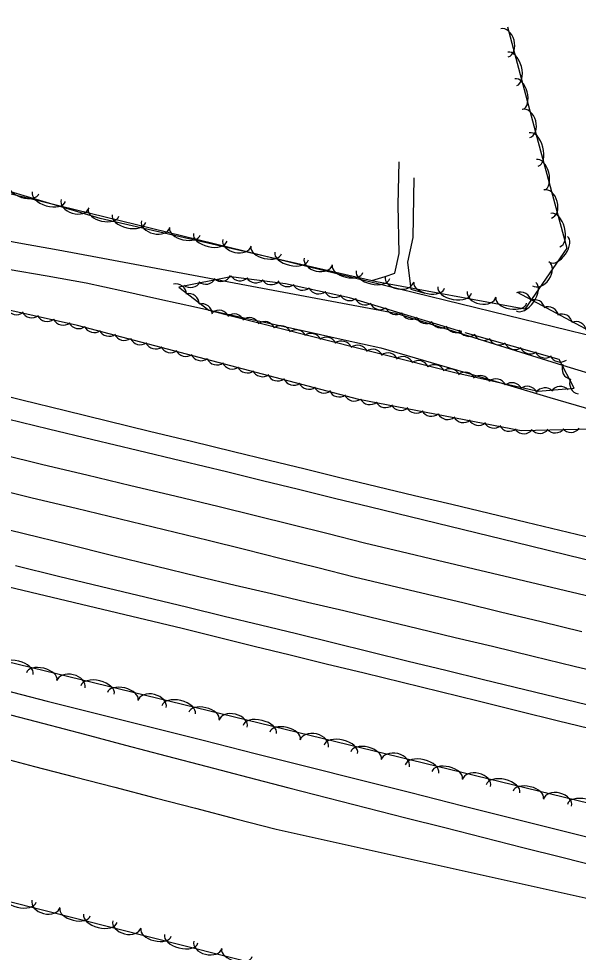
# Model space of a CAD drawing. Extents: x 1441650 to 1491889, y 345904 to 358319.
# Drawn here: x 1464973.1 to 1465163.7, y 349808.8 to 350126.8 of the extents above; entities that cross this region are included whole.
import ezdxf

# ---------------------------------------------------------------- set-up
doc = ezdxf.new("R2010")
doc.units = 0
for name, color, linetype in [('S_DITCHLINE', 7, 'Continuous'), ('S_EDGE_PAVEMENT', 7, 'Continuous'), ('S_PAVEMENT_CROWN', 7, 'Continuous'), ('S_SHOULDER', 7, 'Continuous'), ('S_STREAM', 7, 'Continuous'), ('S_TREE', 7, 'Continuous'), ('S_WATER_UTILITIES', 7, 'Continuous')]:
    doc.layers.add(name, color=color, linetype=linetype)

msp = doc.modelspace()

# ---------------------------------------------------------------- linework, layer by layer
at = {"layer": 'S_DITCHLINE'}
for points in [[(1464959.81, 350052.96), (1464973.19, 350050.52), (1464986.56, 350048.08), (1464999.94, 350045.64), (1465012.65, 350043.24), (1465025.37, 350040.85), (1465038.08, 350038.45), (1465050.79, 350036.06), (1465063.5, 350033.66), (1465076.22, 350031.27), (1465088.93, 350028.87), (1465101.64, 350026.47), (1465115.83, 350022.07), (1465130.01, 350017.66), (1465144.2, 350013.25), (1465158.38, 350008.84), (1465172.57, 350004.43)], [(1464969.58, 350041.52), (1464982.85, 350039.18), (1464996.11, 350036.83), (1465008.66, 350034.07), (1465021.21, 350031.3), (1465033.76, 350028.54), (1465046.31, 350025.77), (1465058.86, 350023), (1465071.4, 350020.24), (1465083.95, 350017.47), (1465096.5, 350014.71), (1465110.9, 350010.49), (1465125.29, 350006.28), (1465139.68, 350002.06), (1465154.08, 349997.84), (1465168.47, 349993.63)], [(1464967.79, 349890.36), (1464981.7, 349886.7), (1464995.6, 349883.05), (1465009.5, 349879.39), (1465023.4, 349875.73), (1465037.3, 349872.07), (1465051.2, 349868.42), (1465065.1, 349864.76), (1465078.4, 349861.39), (1465091.7, 349858.01), (1465104.99, 349854.64), (1465118.29, 349851.27), (1465131.59, 349847.9), (1465144.88, 349844.53), (1465158.18, 349841.15), (1465171.48, 349837.78)], [(1464964.77, 349875.7), (1464978.49, 349872.13), (1464992.21, 349868.56), (1465005.93, 349865), (1465019.65, 349861.43), (1465033.38, 349857.86), (1465047.1, 349854.29), (1465060.82, 349850.72), (1465075.13, 349847.54), (1465089.44, 349844.35), (1465103.74, 349841.17), (1465118.05, 349837.98), (1465132.36, 349834.8), (1465146.67, 349831.62), (1465160.98, 349828.43), (1465175.29, 349825.25), (1465188.83, 349821.95), (1465202.38, 349818.65), (1465215.92, 349815.35), (1465229.46, 349812.06), (1465243.01, 349808.76)]]:
    msp.add_lwpolyline(points, dxfattribs=at)
at = {"layer": 'S_EDGE_PAVEMENT'}
for points in [[(1464969.33, 349990.5), (1464983.25, 349987.12), (1464998.42, 349983.48), (1465013.59, 349979.83), (1465028.76, 349976.19), (1465043.93, 349972.54), (1465056.2, 349969.53), (1465068.47, 349966.52), (1465080.74, 349963.51), (1465093.01, 349960.5), (1465106.5, 349957.22), (1465119.98, 349953.94), (1465133.47, 349950.66), (1465146.95, 349947.38), (1465160.44, 349944.1), (1465173.93, 349940.82)], [(1464972.02, 349940.51), (1464986.71, 349936.96), (1465001.4, 349933.42), (1465016.09, 349929.87), (1465030.78, 349926.32), (1465043.12, 349923.33), (1465055.45, 349920.34), (1465067.79, 349917.34), (1465080.12, 349914.35), (1465092.95, 349911.18), (1465105.77, 349908.02), (1465118.6, 349904.85), (1465131.42, 349901.69), (1465145.5, 349898.31), (1465159.57, 349894.93), (1465173.65, 349891.55), (1465187.73, 349888.17), (1465203.03, 349884.4), (1465218.34, 349880.64), (1465233.64, 349876.88), (1465248.95, 349873.11), (1465270.71, 349867.89), (1465292.46, 349862.67), (1465305.06, 349859.64)]]:
    msp.add_lwpolyline(points, dxfattribs=at)
at = {"layer": 'S_PAVEMENT_CROWN'}
for points in [[(1464967.15, 349978.43), (1464981.32, 349975.01), (1464996.34, 349971.44), (1465011.36, 349967.86), (1465026.38, 349964.29), (1465041.4, 349960.71), (1465053.78, 349957.62), (1465066.16, 349954.52), (1465078.54, 349951.42), (1465090.91, 349948.32), (1465103.37, 349945.35), (1465115.83, 349942.37), (1465128.29, 349939.4), (1465140.75, 349936.42), (1465154.61, 349933.14), (1465168.48, 349929.86)], [(1464963.39, 349967.14), (1464977.76, 349963.66), (1464992.73, 349960.04), (1465007.71, 349956.43), (1465022.69, 349952.81), (1465037.66, 349949.2), (1465050.1, 349946.08), (1465062.54, 349942.95), (1465074.98, 349939.83), (1465087.42, 349936.71), (1465099.89, 349933.74), (1465112.35, 349930.77), (1465124.82, 349927.79), (1465137.29, 349924.82), (1465151.12, 349921.46), (1465164.95, 349918.1)], [(1464960.51, 349954.97), (1464975.01, 349951.48), (1464989.89, 349947.8), (1465004.78, 349944.13), (1465019.66, 349940.45), (1465034.54, 349936.77), (1465046.87, 349933.88), (1465059.2, 349930.99), (1465071.53, 349928.09), (1465083.86, 349925.2), (1465096.51, 349922.16), (1465109.17, 349919.11), (1465121.82, 349916.06), (1465134.47, 349913.02), (1465148.4, 349909.67), (1465162.33, 349906.31), (1465176.26, 349902.96)]]:
    msp.add_lwpolyline(points, dxfattribs=at)
at = {"layer": 'S_SHOULDER'}
for points in [[(1464959.29, 350000.7), (1464974.19, 349997.01), (1464989.09, 349993.33), (1465003.38, 349989.84), (1465017.67, 349986.35), (1465031.96, 349982.87), (1465046.26, 349979.38), (1465058.49, 349976.41), (1465070.73, 349973.44), (1465082.97, 349970.47), (1465095.21, 349967.5), (1465107.92, 349964.45), (1465120.64, 349961.41), (1465133.35, 349958.36), (1465146.06, 349955.31), (1465160.28, 349951.9), (1465174.51, 349948.49)], [(1464969.74, 349933.33), (1464984.51, 349929.79), (1464999.29, 349926.24), (1465014.07, 349922.7), (1465028.85, 349919.16), (1465041.11, 349916.14), (1465053.37, 349913.12), (1465065.63, 349910.11), (1465077.89, 349907.09), (1465090.82, 349903.94), (1465103.75, 349900.78), (1465116.68, 349897.63), (1465129.61, 349894.48), (1465143.3, 349891.08), (1465156.98, 349887.69), (1465170.67, 349884.3)]]:
    msp.add_lwpolyline(points, dxfattribs=at)
at = {"layer": 'S_STREAM'}
for points in [[(1465093.45, 350037.65), (1465097.96, 350039.05), (1465101.23, 350040.13), (1465102.77, 350046.8), (1465102.42, 350063.44), (1465102.74, 350078.12)], [(1465107.76, 350072.64), (1465107.39, 350052.31), (1465105.52, 350043.94), (1465106.73, 350034.65), (1465111.46, 350033.29)]]:
    msp.add_lwpolyline(points, dxfattribs=at)
at = {"layer": 'S_TREE'}
for points in [[(1465139.59, 350124.01), (1465150.11, 350084.78), (1465159.81, 350048.61), (1465145.5, 350027.84), (1465095.01, 350037.15), (1465000.87, 350058.81), (1464927.34, 350080.66), (1464895.24, 350088.77), (1464837.81, 350102.94), (1464811.14, 350110.48), (1464785, 350118.83), (1464771.17, 350140.64), (1464772.65, 350154.89), (1464790.82, 350151.25), (1464812.7, 350140.97), (1464820.68, 350145.98), (1464817.37, 350164.45), (1464794.36, 350187.64), (1464788.19, 350208.72), (1464769, 350215.03), (1464764.59, 350231.77), (1464757.72, 350245.87), (1464736.68, 350253.16), (1464738.7, 350290.3)], [(1465142.89, 350033.72), (1465180.98, 350013.31), (1465197.88, 349997.79), (1465200.28, 349987.17), (1465173.72, 349987.07), (1465144.28, 349986.42), (1465088.94, 349997.06), (1464993.13, 350022.3), (1464921.35, 350038.32), (1464857.03, 350053.3), (1464778.85, 350070.91), (1464752.43, 350080.23), (1464748.31, 350087.7), (1464754.68, 350091.43), (1464781.03, 350093.85), (1464843.33, 350083.37), (1464899.74, 350070.99), (1464912.2, 350071.72), (1464913.1, 350082.82), (1464909.83, 350085.03)], [(1465124.03, 350020.14), (1465085.86, 350031.7), (1465064.04, 350036.54), (1465045.38, 350038.94), (1465027.72, 350035.37), (1465037.93, 350027.54), (1465121.69, 350006.3), (1465150.1, 349999.91), (1465162.35, 350000.91), (1465157.17, 350010.78), (1465125.2, 350019.85)], [(1464903.83, 349923.71), (1465962.16, 349666.1)], [(1464965.21, 349898.83), (1464982.9, 349894.37), (1465000.59, 349889.92), (1465018.28, 349885.46), (1465035.97, 349881), (1465053.66, 349876.55), (1465071.35, 349872.09), (1465089.04, 349867.63), (1465106.73, 349863.17), (1465124.42, 349858.72), (1465142.11, 349854.26), (1465159.8, 349849.8), (1465177.49, 349845.35), (1465195.18, 349840.89), (1465212.87, 349836.43), (1465230.56, 349831.97), (1465248.25, 349827.52), (1465265.94, 349823.06), (1465283.63, 349818.6), (1465301.32, 349814.14), (1465319.01, 349809.69)], [(1464965.21, 349898.83), (1464982.9, 349894.37), (1465000.59, 349889.92), (1465018.28, 349885.46), (1465035.97, 349881), (1465053.66, 349876.55), (1465071.35, 349872.09), (1465089.04, 349867.63), (1465106.73, 349863.17), (1465124.42, 349858.72), (1465142.11, 349854.26), (1465159.8, 349849.8), (1465177.49, 349845.35), (1465195.18, 349840.89), (1465212.87, 349836.43), (1465230.56, 349831.97), (1465248.25, 349827.52), (1465265.94, 349823.06), (1465283.63, 349818.6), (1465301.32, 349814.14), (1465319.01, 349809.69)], [(1466063.31, 349564.22), (1465994.77, 349581.28), (1465941.24, 349602.01), (1465888.58, 349606.04), (1465854.64, 349613.87), (1465738.04, 349640.76), (1465646.96, 349662.37), (1465499.19, 349699.78), (1465405.77, 349722.82), (1465370.18, 349735.73), (1465272.45, 349757.32), (1465236.41, 349762.23), (1465148.21, 349782.57), (1465067.24, 349801.44), (1464944.3, 349832.48), (1464866.16, 349852.86)]]:
    msp.add_lwpolyline(points, dxfattribs=at)
for centre, major_axis, ratio, start_param, end_param in [((1465138.58, 350118.61), (-1.28, 4.79), 0.685309, 3.141593, 6.283185), ((1465141.23, 350109.73), (-1.52, 5.67), 0.550079, 3.141593, 6.283185), ((1465143.52, 350101.17), (-1.38, 5.16), 0.540698, 3.141593, 6.283185), ((1465145.94, 350091.15), (-1.28, 4.79), 0.685309, 3.141593, 6.283185), ((1465148.58, 350082.28), (-1.52, 5.67), 0.550079, 3.141593, 6.283185), ((1465150.88, 350073.71), (-1.38, 5.16), 0.540698, 3.141593, 6.283185), ((1464974.91, 350068.73), (5.12, -1.52), 0.540718, 3.141599, 6.283191), ((1464983.41, 350066.21), (5.63, -1.67), 0.550099, 3.141599, 6.283191), ((1465153.3, 350063.69), (-1.28, 4.79), 0.685309, 3.141593, 6.283185), ((1464992.36, 350063.82), (4.75, -1.41), 0.685335, 3.141603, 6.283195), ((1465002.05, 350060.71), (5.21, -1.2), 0.540699, 3.141593, 6.283185), ((1465010.69, 350058.73), (5.72, -1.32), 0.550079, 3.141593, 6.283185), ((1465019.77, 350056.91), (4.83, -1.11), 0.68531, 3.141593, 6.283185), ((1465155.94, 350054.82), (-1.52, 5.67), 0.550079, 3.141593, 6.283185), ((1465029.75, 350054.34), (5.21, -1.2), 0.540699, 3.141593, 6.283185), ((1465038.39, 350052.35), (5.72, -1.32), 0.550079, 3.141593, 6.283185), ((1465047.47, 350050.53), (4.83, -1.11), 0.68531, 3.141593, 6.283185), ((1465157, 350048.27), (3.03, 4.4), 0.540699, 3.141593, 6.283185), ((1465057.45, 350047.97), (5.21, -1.2), 0.540699, 3.141593, 6.283185), ((1465066.1, 350045.98), (5.72, -1.32), 0.550079, 3.141593, 6.283185), ((1465075.18, 350044.16), (4.83, -1.11), 0.68531, 3.141593, 6.283185), ((1465085.16, 350041.6), (5.21, -1.2), 0.540699, 3.141593, 6.283185), ((1465150.94, 350039.94), (2.81, 4.08), 0.68531, 3.141593, 6.283185), ((1465042.1, 350040.99), (3.61, 0.48), 0.998367, 3.893772, 5.666972), ((1465048.53, 350041.18), (3.55, -0.8), 0.998115, 3.920122, 5.693323), ((1465093.8, 350039.61), (5.72, -1.32), 0.550079, 3.141593, 6.283185), ((1465102.85, 350038.13), (4.87, -0.9), 0.68531, 3.141593, 6.283185), ((1465026.68, 350032.86), (-3.12, 1.88), 0.998512, 3.714905, 5.488106), ((1465031.7, 350038.88), (3.61, 0.48), 0.998367, 3.893772, 5.666972), ((1465036.86, 350040), (3.61, 0.48), 0.998367, 3.893772, 5.666972), ((1465053.93, 350040.48), (3.55, -0.8), 0.998115, 3.920122, 5.693323), ((1465059.19, 350039.84), (3.55, -0.8), 0.998115, 3.920122, 5.693323), ((1465064.68, 350039.19), (3.4, -1.32), 0.998088, 3.978149, 5.75135), ((1465069.87, 350037.96), (3.4, -1.32), 0.998088, 3.978149, 5.75135), ((1465112.93, 350036.01), (5.26, -0.97), 0.540699, 3.141593, 6.283185), ((1465145.9, 350032.17), (3.33, 4.83), 0.550079, 3.141593, 6.283185), ((1465031, 350029.55), (-3.12, 1.88), 0.998512, 3.714905, 5.488106), ((1465075.38, 350036.71), (3.4, -1.32), 0.998088, 3.978149, 5.75135), ((1465080.69, 350035.53), (3.4, -1.32), 0.998088, 3.978149, 5.75135), ((1465085.88, 350034.42), (3.4, -1.32), 0.998088, 3.978149, 5.75135), ((1465121.65, 350034.4), (5.77, -1.06), 0.55008, 3.141593, 6.283185), ((1465130.8, 350032.98), (4.87, -0.9), 0.68531, 3.141593, 6.283185), ((1465144.1, 350030.07), (-3.6, -0.55), 0.99269, 3.178415, 4.951615), ((1465035.46, 350026.09), (-3.12, 1.88), 0.998512, 3.714905, 5.488106), ((1465091.16, 350032.95), (3.45, -1.16), 0.998154, 3.854665, 5.627865), ((1465096.24, 350031.33), (3.45, -1.16), 0.998154, 3.854665, 5.627865), ((1465140.89, 350030.85), (5.26, -0.97), 0.540699, 3.141593, 6.283185), ((1465148.75, 350027.49), (-3.6, -0.55), 0.99269, 3.178415, 4.951615), ((1464972.41, 350029.63), (3.56, -0.79), 0.994798, 3.825789, 5.598989), ((1464977.58, 350028.56), (3.56, -0.79), 0.994798, 3.825789, 5.598989), ((1465041.39, 350023.85), (-3.59, 0.62), 0.998128, 3.749274, 5.522475), ((1465046.52, 350022.62), (-3.59, 0.62), 0.998128, 3.749274, 5.522475), ((1465101.64, 350029.66), (3.45, -1.16), 0.998154, 3.854665, 5.627865), ((1465106.85, 350028.08), (3.45, -1.16), 0.998154, 3.854665, 5.627865), ((1465153.43, 350025.07), (-3.6, -0.55), 0.99269, 3.178415, 4.951615), ((1465158.11, 350022.6), (-3.6, -0.55), 0.99269, 3.178415, 4.951615), ((1464982.77, 350027.32), (3.56, -0.79), 0.994798, 3.825789, 5.598989), ((1464988.27, 350026.06), (3.56, -0.79), 0.994798, 3.825789, 5.598989), ((1464993.58, 350024.87), (3.56, -0.79), 0.994798, 3.825789, 5.598989), ((1465051.67, 350021.35), (-3.59, 0.62), 0.998128, 3.749274, 5.522475), ((1465056.95, 350020.01), (-3.59, 0.62), 0.998128, 3.749274, 5.522475), ((1465111.93, 350026.58), (3.45, -1.16), 0.998154, 3.854665, 5.627865), ((1465117.01, 350025.12), (3.45, -1.16), 0.998154, 3.854665, 5.627865), ((1465162.9, 350020.03), (-3.6, -0.55), 0.99269, 3.178415, 4.951615), ((1464998.82, 350023.54), (3.52, -0.93), 0.994829, 3.825789, 5.598989), ((1465003.95, 350022.26), (3.52, -0.93), 0.994829, 3.825789, 5.598989), ((1465062.41, 350018.59), (-3.59, 0.62), 0.998128, 3.749274, 5.522475), ((1465067.57, 350017.21), (-3.59, 0.62), 0.998128, 3.749274, 5.522475), ((1465072.7, 350015.98), (-3.59, 0.62), 0.998128, 3.749274, 5.522475), ((1465122.09, 350023.5), (3.45, -1.16), 0.998154, 3.854665, 5.627865), ((1465126.51, 350022.24), (3.5, -0.99), 0.998148, 3.825789, 5.598989), ((1465009.09, 350020.83), (3.52, -0.93), 0.994829, 3.825789, 5.598989), ((1465014.54, 350019.36), (3.52, -0.93), 0.994829, 3.825789, 5.598989), ((1465019.8, 350017.97), (3.52, -0.93), 0.994829, 3.825789, 5.598989), ((1465077.85, 350014.71), (-3.59, 0.62), 0.998128, 3.749274, 5.522475), ((1465083.13, 350013.37), (-3.59, 0.62), 0.998128, 3.749274, 5.522475), ((1465131.61, 350020.87), (3.5, -0.99), 0.998148, 3.825789, 5.598989), ((1465136.72, 350019.34), (3.5, -0.99), 0.998148, 3.825789, 5.598989), ((1465024.94, 350016.66), (3.52, -0.93), 0.994829, 3.825789, 5.598989), ((1465030.06, 350015.38), (3.52, -0.93), 0.994829, 3.825789, 5.598989), ((1465088.59, 350011.95), (-3.59, 0.62), 0.998128, 3.749274, 5.522475), ((1465093.75, 350010.57), (-3.59, 0.62), 0.998128, 3.749274, 5.522475), ((1465142.15, 350017.77), (3.5, -0.99), 0.998148, 3.825789, 5.598989), ((1465147.38, 350016.28), (3.5, -0.99), 0.998148, 3.825789, 5.598989), ((1465152.49, 350014.86), (3.5, -0.99), 0.998148, 3.825789, 5.598989), ((1465035.2, 350013.95), (3.52, -0.93), 0.994829, 3.825789, 5.598989), ((1465040.66, 350012.48), (3.52, -0.93), 0.994829, 3.825789, 5.598989), ((1465098.88, 350009.34), (-3.59, 0.62), 0.998128, 3.749274, 5.522475), ((1465104.03, 350008.08), (-3.59, 0.62), 0.998128, 3.749274, 5.522475), ((1465109.31, 350006.74), (-3.59, 0.62), 0.998128, 3.749274, 5.522475), ((1465157.59, 350013.49), (3.5, -0.99), 0.998148, 3.825789, 5.598989), ((1465045.92, 350011.09), (3.52, -0.93), 0.994829, 3.825789, 5.598989), ((1465051.05, 350009.78), (3.52, -0.93), 0.994829, 3.825789, 5.598989), ((1465056.18, 350008.5), (3.52, -0.93), 0.994829, 3.825789, 5.598989), ((1465114.77, 350005.32), (-3.59, 0.62), 0.998128, 3.749274, 5.522475), ((1465119.93, 350003.94), (-3.59, 0.62), 0.998128, 3.749274, 5.522475), ((1465161.85, 350007.58), (0.23, -3.64), 0.999162, 4.246755, 6.019956), ((1465061.32, 350007.07), (3.52, -0.93), 0.994829, 3.825789, 5.598989), ((1465066.77, 350005.6), (3.52, -0.93), 0.994829, 3.825789, 5.598989), ((1465125.16, 350002.8), (-3.55, 0.8), 0.998133, 3.825789, 5.598989), ((1465130.34, 350001.67), (-3.55, 0.8), 0.998133, 3.825789, 5.598989), ((1465135.65, 350000.47), (-3.55, 0.8), 0.998133, 3.825789, 5.598989), ((1465164.44, 350002.57), (0.23, -3.64), 0.999162, 4.246755, 6.019956), ((1465072.03, 350004.21), (3.52, -0.93), 0.994829, 3.825789, 5.598989), ((1465077.17, 350002.9), (3.52, -0.93), 0.994829, 3.825789, 5.598989), ((1465141.15, 349999.2), (-3.55, 0.8), 0.998133, 3.825789, 5.598989), ((1465146.34, 349997.96), (-3.55, 0.8), 0.998133, 3.825789, 5.598989), ((1465152.35, 349997.43), (-3.45, -1.18), 0.998129, 3.575109, 5.34831), ((1465157.63, 349997.9), (-3.45, -1.18), 0.998129, 3.575109, 5.34831), ((1465082.3, 350001.62), (3.52, -0.93), 0.994829, 3.825789, 5.598989), ((1465087.44, 350000.19), (3.52, -0.93), 0.994829, 3.825789, 5.598989), ((1465092.78, 349998.98), (3.49, 1.03), 0.993373, 3.346461, 5.119661), ((1465098.11, 349997.95), (3.49, 1.03), 0.993373, 3.346461, 5.119661), ((1465103.32, 349996.99), (3.49, 1.03), 0.993373, 3.346461, 5.119661), ((1465108.52, 349996.06), (3.49, 1.03), 0.993373, 3.346461, 5.119661), ((1465113.73, 349994.99), (3.49, 1.03), 0.993373, 3.346461, 5.119661), ((1465119.26, 349993.89), (3.49, 1.03), 0.993373, 3.346461, 5.119661), ((1465124.6, 349992.86), (3.49, 1.03), 0.993373, 3.346461, 5.119661), ((1465129.81, 349991.9), (3.49, 1.03), 0.993373, 3.346461, 5.119661), ((1465135, 349990.97), (3.49, 1.03), 0.993373, 3.346461, 5.119661), ((1465140.22, 349989.9), (3.49, 1.03), 0.993373, 3.346461, 5.119661), ((1465145.21, 349989.06), (3.46, 1.14), 0.994463, 3.527841, 5.301042), ((1465150.65, 349989.17), (3.46, 1.14), 0.994463, 3.527841, 5.301042), ((1465155.95, 349989.33), (3.46, 1.14), 0.994463, 3.527841, 5.301042), ((1465161.22, 349989.52), (3.46, 1.14), 0.994463, 3.527841, 5.301042), ((1464972.38, 349904.84), (-5.7, 1.39), 0.550082, 3.141593, 6.283185), ((1464981, 349902.74), (-5.19, 1.26), 0.540702, 3.141593, 6.283185), ((1464990.95, 349900.05), (-4.81, 1.17), 0.685314, 3.141593, 6.283185), ((1465000, 349898.12), (-5.7, 1.39), 0.550082, 3.141593, 6.283185), ((1465008.62, 349896.02), (-5.19, 1.26), 0.540702, 3.141593, 6.283185), ((1465018.57, 349893.33), (-4.81, 1.17), 0.685314, 3.141593, 6.283185), ((1465027.62, 349891.39), (-5.7, 1.39), 0.550082, 3.141593, 6.283185), ((1465036.24, 349889.3), (-5.19, 1.26), 0.540702, 3.141593, 6.283185), ((1465046.19, 349886.61), (-4.81, 1.17), 0.685314, 3.141593, 6.283185), ((1465055.25, 349884.67), (-5.7, 1.39), 0.550082, 3.141593, 6.283185), ((1465063.86, 349882.57), (-5.19, 1.26), 0.540702, 3.141593, 6.283185), ((1465073.81, 349879.88), (-4.81, 1.17), 0.685314, 3.141593, 6.283185), ((1465082.87, 349877.95), (-5.7, 1.39), 0.550082, 3.141593, 6.283185), ((1465091.48, 349875.85), (-5.19, 1.26), 0.540702, 3.141593, 6.283185), ((1465101.43, 349873.16), (-4.81, 1.17), 0.685314, 3.141593, 6.283185), ((1465110.49, 349871.23), (-5.7, 1.39), 0.550082, 3.141593, 6.283185), ((1465119.1, 349869.13), (-5.19, 1.26), 0.540702, 3.141593, 6.283185), ((1465129.05, 349866.44), (-4.81, 1.17), 0.685314, 3.141593, 6.283185), ((1465138.11, 349864.5), (-5.7, 1.39), 0.550082, 3.141593, 6.283185), ((1465146.72, 349862.4), (-5.19, 1.26), 0.540702, 3.141593, 6.283185), ((1465156.67, 349859.71), (-4.81, 1.17), 0.685314, 3.141593, 6.283185), ((1465165.73, 349857.78), (-5.7, 1.39), 0.550082, 3.141593, 6.283185), ((1464973.4, 349827.32), (5.69, -1.44), 0.550011, 3.141593, 6.283185), ((1464982.44, 349825.3), (4.8, -1.21), 0.685225, 3.141593, 6.283185), ((1464992.36, 349822.53), (5.18, -1.31), 0.540632, 3.141593, 6.283185), ((1465000.96, 349820.36), (5.69, -1.44), 0.550011, 3.141593, 6.283185), ((1465010, 349818.35), (4.8, -1.21), 0.685225, 3.141593, 6.283185), ((1465019.93, 349815.57), (5.18, -1.31), 0.540632, 3.141593, 6.283185), ((1465028.52, 349813.4), (5.69, -1.44), 0.550011, 3.141593, 6.283185), ((1465037.57, 349811.39), (4.8, -1.21), 0.685225, 3.141593, 6.283185), ((1465047.49, 349808.62), (5.18, -1.31), 0.540632, 3.141593, 6.283185)]:
    msp.add_ellipse(centre, major_axis=major_axis, ratio=ratio, start_param=start_param, end_param=end_param, dxfattribs=at)
at = {"layer": 'S_WATER_UTILITIES'}
msp.add_line((1464896.37, 350085.26), (1465329.1, 349979.41), dxfattribs=at)

doc.saveas('drawing.dxf')
